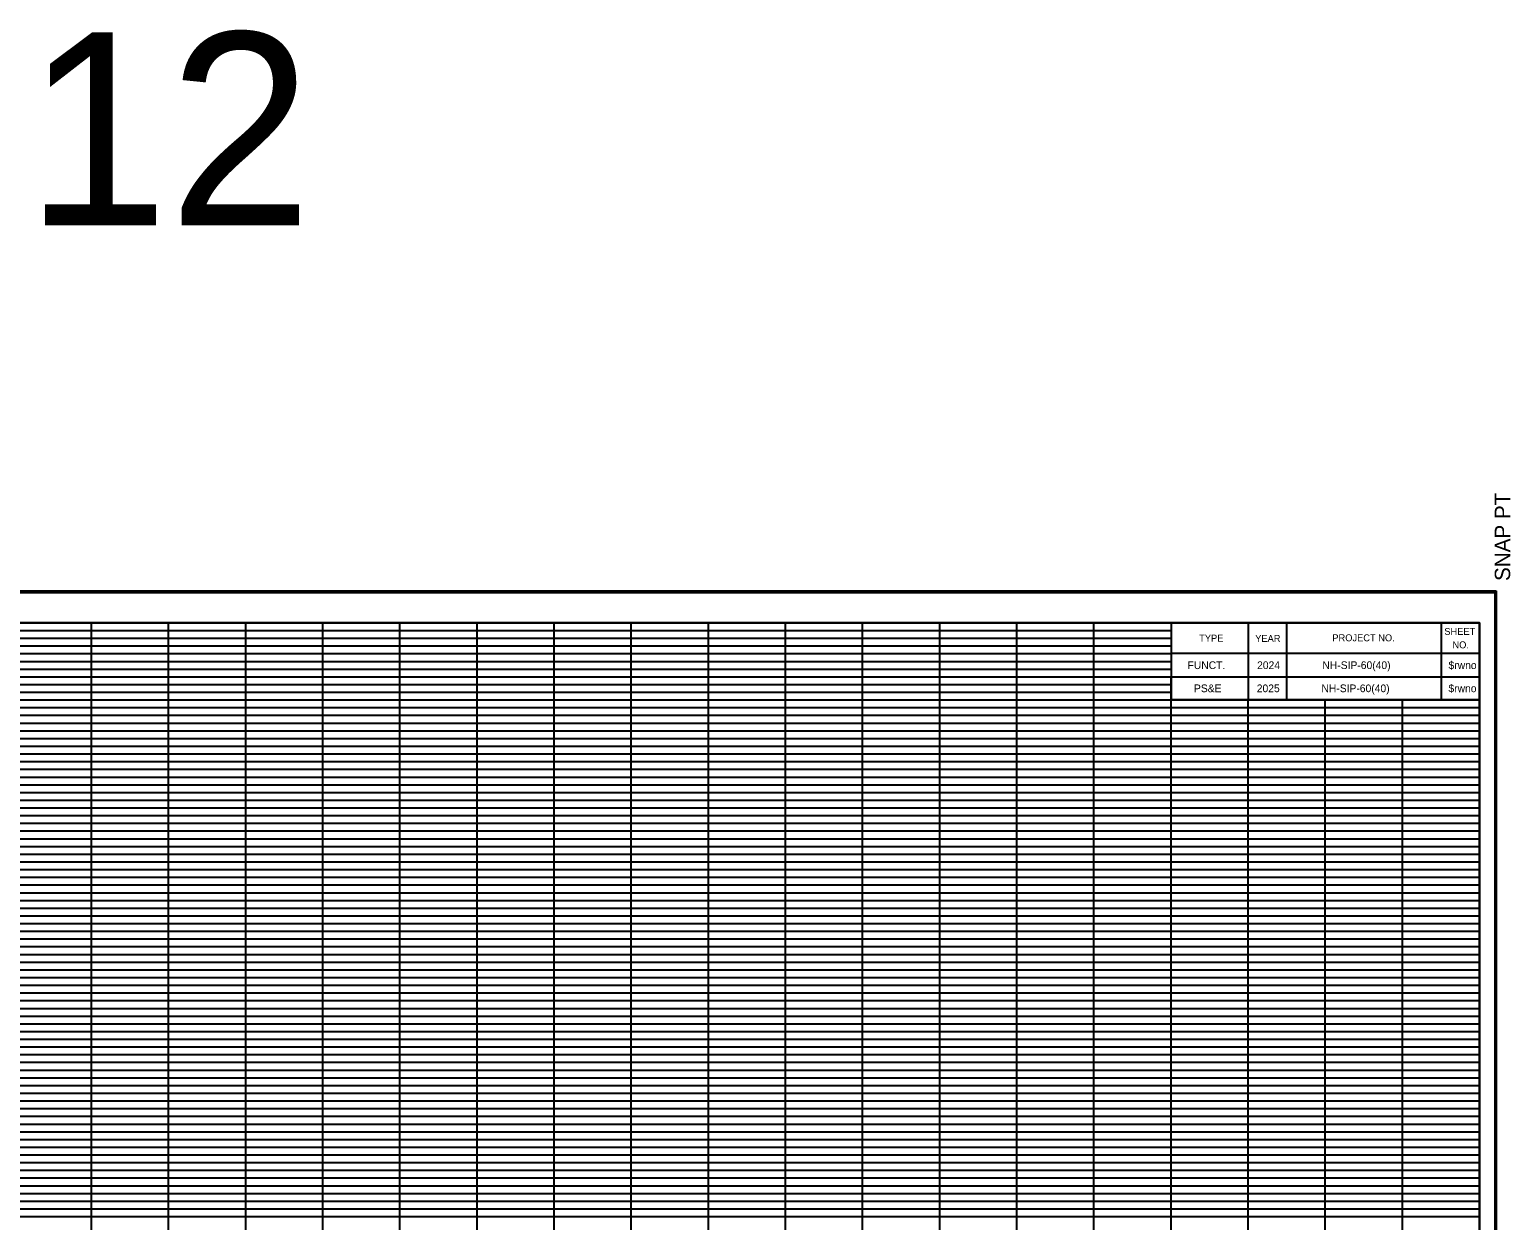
# Model space of a CAD drawing. Extents: x 2313580 to 2322968, y 282099 to 303247.
# Drawn here: x 2317145.2 to 2317529.3, y 287852.7 to 288161.5 of the extents above; entities that cross this region are included whole.
import ezdxf

# ---------------------------------------------------------------- set-up
doc = ezdxf.new("R2010")
doc.units = 0
for name, color, linetype in [('DESIGN - SCRATCH - User 1', 7, 'Continuous'), ('DESIGN - SHEET - Corner Text', 7, 'Continuous'), ('DESIGN - SHEET - Light Grid', 7, 'Continuous'), ('DESIGN - SHEET - Linework', 7, 'Continuous'), ('DESIGN - SHEET - Plot Shape', 7, 'Continuous')]:
    doc.layers.add(name, color=color, linetype=linetype)

msp = doc.modelspace()

# ---------------------------------------------------------------- linework, layer by layer
at = {"layer": 'DESIGN - SCRATCH - User 1'}
for p, q in [((2317451.28, 287996.67), (2317451.28, 287996.67)), ((2317466.08, 287996.67), (2317466.08, 287996.67)), ((2317491.08, 287996.67), (2317491.08, 287996.67)), ((2317516.08, 287996.67), (2317516.08, 287996.67)), ((2317451.28, 287990.67), (2317451.28, 287990.67)), ((2317466.08, 287990.67), (2317466.08, 287990.67)), ((2317491.08, 287990.67), (2317491.08, 287990.67)), ((2317516.08, 287990.67), (2317516.08, 287990.67))]:
    msp.add_line(p, q, dxfattribs=at)
at = {"layer": 'DESIGN - SHEET - Light Grid'}
for p, q in [((2317041.28, 288005.67), (2317201.28, 288005.67)), ((2317041.28, 288003.67), (2317201.28, 288003.67)), ((2317201.28, 288005.67), (2317361.28, 288005.67)), ((2317201.28, 288003.67), (2317361.28, 288003.67)), ((2317361.28, 288005.67), (2317441.28, 288005.67)), ((2317361.28, 288003.67), (2317441.28, 288003.67)), ((2317041.28, 288001.67), (2317201.28, 288001.67)), ((2317041.28, 287999.67), (2317201.28, 287999.67)), ((2317201.28, 288001.67), (2317361.28, 288001.67)), ((2317201.28, 287999.67), (2317361.28, 287999.67)), ((2317361.28, 288001.67), (2317441.28, 288001.67)), ((2317361.28, 287999.67), (2317441.28, 287999.67)), ((2317041.28, 287997.67), (2317201.28, 287997.67)), ((2317041.28, 287995.67), (2317201.28, 287995.67)), ((2317201.28, 287997.67), (2317361.28, 287997.67)), ((2317201.28, 287995.67), (2317361.28, 287995.67)), ((2317361.28, 287997.67), (2317441.28, 287997.67)), ((2317361.28, 287995.67), (2317441.28, 287995.67)), ((2317041.28, 287993.67), (2317201.28, 287993.67)), ((2317041.28, 287991.67), (2317201.28, 287991.67)), ((2317201.28, 287993.67), (2317361.28, 287993.67)), ((2317201.28, 287991.67), (2317361.28, 287991.67)), ((2317361.28, 287993.67), (2317441.28, 287993.67)), ((2317361.28, 287991.67), (2317441.28, 287991.67)), ((2317041.28, 287989.67), (2317201.28, 287989.67)), ((2317201.28, 287989.67), (2317361.28, 287989.67)), ((2317361.28, 287989.67), (2317441.28, 287989.67)), ((2317041.28, 287985.67), (2317201.28, 287985.67)), ((2317041.28, 287983.67), (2317201.28, 287983.67)), ((2317201.28, 287985.67), (2317361.28, 287985.67)), ((2317201.28, 287983.67), (2317361.28, 287983.67)), ((2317361.28, 287985.67), (2317521.28, 287985.67)), ((2317361.28, 287983.67), (2317521.28, 287983.67)), ((2317041.28, 287981.67), (2317201.28, 287981.67)), ((2317041.28, 287979.67), (2317201.28, 287979.67)), ((2317201.28, 287981.67), (2317361.28, 287981.67)), ((2317201.28, 287979.67), (2317361.28, 287979.67)), ((2317361.28, 287981.67), (2317521.28, 287981.67)), ((2317361.28, 287979.67), (2317521.28, 287979.67)), ((2317041.28, 287977.67), (2317201.28, 287977.67)), ((2317041.28, 287975.67), (2317201.28, 287975.67)), ((2317201.28, 287977.67), (2317361.28, 287977.67)), ((2317201.28, 287975.67), (2317361.28, 287975.67)), ((2317361.28, 287977.67), (2317521.28, 287977.67)), ((2317361.28, 287975.67), (2317521.28, 287975.67)), ((2317041.28, 287973.67), (2317201.28, 287973.67)), ((2317041.28, 287971.67), (2317201.28, 287971.67)), ((2317201.28, 287973.67), (2317361.28, 287973.67)), ((2317201.28, 287971.67), (2317361.28, 287971.67)), ((2317361.28, 287973.67), (2317521.28, 287973.67)), ((2317361.28, 287971.67), (2317521.28, 287971.67)), ((2317041.28, 287969.67), (2317201.28, 287969.67)), ((2317201.28, 287969.67), (2317361.28, 287969.67)), ((2317361.28, 287969.67), (2317521.28, 287969.67)), ((2317041.28, 287965.67), (2317201.28, 287965.67)), ((2317201.28, 287965.67), (2317361.28, 287965.67)), ((2317361.28, 287965.67), (2317521.28, 287965.67)), ((2317041.28, 287963.67), (2317201.28, 287963.67)), ((2317041.28, 287961.67), (2317201.28, 287961.67)), ((2317201.28, 287963.67), (2317361.28, 287963.67)), ((2317201.28, 287961.67), (2317361.28, 287961.67)), ((2317361.28, 287963.67), (2317521.28, 287963.67)), ((2317361.28, 287961.67), (2317521.28, 287961.67)), ((2317041.28, 287959.67), (2317201.28, 287959.67)), ((2317041.28, 287957.67), (2317201.28, 287957.67)), ((2317201.28, 287959.67), (2317361.28, 287959.67)), ((2317201.28, 287957.67), (2317361.28, 287957.67)), ((2317361.28, 287959.67), (2317521.28, 287959.67)), ((2317361.28, 287957.67), (2317521.28, 287957.67)), ((2317041.28, 287955.67), (2317201.28, 287955.67)), ((2317041.28, 287953.67), (2317201.28, 287953.67)), ((2317201.28, 287955.67), (2317361.28, 287955.67)), ((2317201.28, 287953.67), (2317361.28, 287953.67)), ((2317361.28, 287955.67), (2317521.28, 287955.67)), ((2317361.28, 287953.67), (2317521.28, 287953.67)), ((2317041.28, 287951.67), (2317201.28, 287951.67)), ((2317041.28, 287949.67), (2317201.28, 287949.67)), ((2317201.28, 287951.67), (2317361.28, 287951.67)), ((2317201.28, 287949.67), (2317361.28, 287949.67)), ((2317361.28, 287951.67), (2317521.28, 287951.67)), ((2317361.28, 287949.67), (2317521.28, 287949.67)), ((2317041.28, 287945.67), (2317201.28, 287945.67)), ((2317201.28, 287945.67), (2317361.28, 287945.67)), ((2317361.28, 287945.67), (2317521.28, 287945.67)), ((2317041.28, 287943.67), (2317201.28, 287943.67)), ((2317041.28, 287941.67), (2317201.28, 287941.67)), ((2317201.28, 287943.67), (2317361.28, 287943.67)), ((2317201.28, 287941.67), (2317361.28, 287941.67)), ((2317361.28, 287943.67), (2317521.28, 287943.67)), ((2317361.28, 287941.67), (2317521.28, 287941.67)), ((2317041.28, 287939.67), (2317201.28, 287939.67)), ((2317041.28, 287937.67), (2317201.28, 287937.67)), ((2317201.28, 287939.67), (2317361.28, 287939.67)), ((2317201.28, 287937.67), (2317361.28, 287937.67)), ((2317361.28, 287939.67), (2317521.28, 287939.67)), ((2317361.28, 287937.67), (2317521.28, 287937.67)), ((2317041.28, 287935.67), (2317201.28, 287935.67)), ((2317041.28, 287933.67), (2317201.28, 287933.67)), ((2317201.28, 287935.67), (2317361.28, 287935.67)), ((2317201.28, 287933.67), (2317361.28, 287933.67)), ((2317361.28, 287935.67), (2317521.28, 287935.67)), ((2317361.28, 287933.67), (2317521.28, 287933.67)), ((2317041.28, 287931.67), (2317201.28, 287931.67)), ((2317041.28, 287929.67), (2317201.28, 287929.67)), ((2317201.28, 287931.67), (2317361.28, 287931.67)), ((2317201.28, 287929.67), (2317361.28, 287929.67)), ((2317361.28, 287931.67), (2317521.28, 287931.67)), ((2317361.28, 287929.67), (2317521.28, 287929.67)), ((2317041.28, 287925.67), (2317201.28, 287925.67)), ((2317201.28, 287925.67), (2317361.28, 287925.67)), ((2317361.28, 287925.67), (2317521.28, 287925.67)), ((2317041.28, 287923.67), (2317201.28, 287923.67)), ((2317041.28, 287921.67), (2317201.28, 287921.67)), ((2317201.28, 287923.67), (2317361.28, 287923.67)), ((2317201.28, 287921.67), (2317361.28, 287921.67)), ((2317361.28, 287923.67), (2317521.28, 287923.67)), ((2317361.28, 287921.67), (2317521.28, 287921.67)), ((2317041.28, 287919.67), (2317201.28, 287919.67)), ((2317201.28, 287919.67), (2317361.28, 287919.67)), ((2317361.28, 287919.67), (2317521.28, 287919.67)), ((2317041.28, 287917.67), (2317201.28, 287917.67)), ((2317041.28, 287915.67), (2317201.28, 287915.67)), ((2317201.28, 287917.67), (2317361.28, 287917.67)), ((2317201.28, 287915.67), (2317361.28, 287915.67)), ((2317361.28, 287917.67), (2317521.28, 287917.67)), ((2317361.28, 287915.67), (2317521.28, 287915.67)), ((2317041.28, 287913.67), (2317201.28, 287913.67)), ((2317041.28, 287911.67), (2317201.28, 287911.67)), ((2317201.28, 287913.67), (2317361.28, 287913.67)), ((2317201.28, 287911.67), (2317361.28, 287911.67)), ((2317361.28, 287913.67), (2317521.28, 287913.67)), ((2317361.28, 287911.67), (2317521.28, 287911.67)), ((2317041.28, 287909.67), (2317201.28, 287909.67)), ((2317201.28, 287909.67), (2317361.28, 287909.67)), ((2317361.28, 287909.67), (2317521.28, 287909.67)), ((2317041.28, 287905.67), (2317201.28, 287905.67)), ((2317041.28, 287903.67), (2317201.28, 287903.67)), ((2317201.28, 287905.67), (2317361.28, 287905.67)), ((2317201.28, 287903.67), (2317361.28, 287903.67)), ((2317361.28, 287905.67), (2317521.28, 287905.67)), ((2317361.28, 287903.67), (2317521.28, 287903.67)), ((2317041.28, 287901.67), (2317201.28, 287901.67)), ((2317041.28, 287899.67), (2317201.28, 287899.67)), ((2317201.28, 287901.67), (2317361.28, 287901.67)), ((2317201.28, 287899.67), (2317361.28, 287899.67)), ((2317361.28, 287901.67), (2317521.28, 287901.67)), ((2317361.28, 287899.67), (2317521.28, 287899.67)), ((2317041.28, 287897.67), (2317201.28, 287897.67)), ((2317041.28, 287895.67), (2317201.28, 287895.67)), ((2317201.28, 287897.67), (2317361.28, 287897.67)), ((2317201.28, 287895.67), (2317361.28, 287895.67)), ((2317361.28, 287897.67), (2317521.28, 287897.67)), ((2317361.28, 287895.67), (2317521.28, 287895.67)), ((2317041.28, 287893.67), (2317201.28, 287893.67)), ((2317041.28, 287891.67), (2317201.28, 287891.67)), ((2317201.28, 287893.67), (2317361.28, 287893.67)), ((2317201.28, 287891.67), (2317361.28, 287891.67)), ((2317361.28, 287893.67), (2317521.28, 287893.67)), ((2317361.28, 287891.67), (2317521.28, 287891.67)), ((2317041.28, 287889.67), (2317201.28, 287889.67)), ((2317201.28, 287889.67), (2317361.28, 287889.67)), ((2317361.28, 287889.67), (2317521.28, 287889.67)), ((2317041.28, 287885.67), (2317201.28, 287885.67)), ((2317041.28, 287883.67), (2317201.28, 287883.67)), ((2317201.28, 287885.67), (2317361.28, 287885.67)), ((2317201.28, 287883.67), (2317361.28, 287883.67)), ((2317361.28, 287885.67), (2317521.28, 287885.67)), ((2317361.28, 287883.67), (2317521.28, 287883.67)), ((2317041.28, 287881.67), (2317201.28, 287881.67)), ((2317041.28, 287879.67), (2317201.28, 287879.67)), ((2317201.28, 287881.67), (2317361.28, 287881.67)), ((2317201.28, 287879.67), (2317361.28, 287879.67)), ((2317361.28, 287881.67), (2317521.28, 287881.67)), ((2317361.28, 287879.67), (2317521.28, 287879.67)), ((2317041.28, 287877.67), (2317201.28, 287877.67)), ((2317041.28, 287875.67), (2317201.28, 287875.67)), ((2317201.28, 287877.67), (2317361.28, 287877.67)), ((2317201.28, 287875.67), (2317361.28, 287875.67)), ((2317361.28, 287877.67), (2317521.28, 287877.67)), ((2317361.28, 287875.67), (2317521.28, 287875.67)), ((2317041.28, 287873.67), (2317201.28, 287873.67)), ((2317041.28, 287871.67), (2317201.28, 287871.67)), ((2317201.28, 287873.67), (2317361.28, 287873.67)), ((2317201.28, 287871.67), (2317361.28, 287871.67)), ((2317361.28, 287873.67), (2317521.28, 287873.67)), ((2317361.28, 287871.67), (2317521.28, 287871.67)), ((2317041.28, 287869.67), (2317201.28, 287869.67)), ((2317201.28, 287869.67), (2317361.28, 287869.67)), ((2317361.28, 287869.67), (2317521.28, 287869.67)), ((2317041.28, 287865.67), (2317201.28, 287865.67)), ((2317201.28, 287865.67), (2317361.28, 287865.67)), ((2317361.28, 287865.67), (2317521.28, 287865.67)), ((2317041.28, 287863.67), (2317201.28, 287863.67)), ((2317041.28, 287861.67), (2317201.28, 287861.67)), ((2317201.28, 287863.67), (2317361.28, 287863.67)), ((2317201.28, 287861.67), (2317361.28, 287861.67)), ((2317361.28, 287863.67), (2317521.28, 287863.67)), ((2317361.28, 287861.67), (2317521.28, 287861.67)), ((2317041.28, 287859.67), (2317201.28, 287859.67)), ((2317041.28, 287857.67), (2317201.28, 287857.67)), ((2317201.28, 287859.67), (2317361.28, 287859.67)), ((2317201.28, 287857.67), (2317361.28, 287857.67)), ((2317361.28, 287859.67), (2317521.28, 287859.67)), ((2317361.28, 287857.67), (2317521.28, 287857.67)), ((2317041.28, 287855.67), (2317201.28, 287855.67)), ((2317041.28, 287853.67), (2317201.28, 287853.67)), ((2317201.28, 287855.67), (2317361.28, 287855.67)), ((2317201.28, 287853.67), (2317361.28, 287853.67)), ((2317361.28, 287855.67), (2317521.28, 287855.67)), ((2317361.28, 287853.67), (2317521.28, 287853.67))]:
    msp.add_line(p, q, dxfattribs=at)
at = {"layer": 'DESIGN - SHEET - Linework'}
for p, q in [((2316844.82, 288015.95), (2317525.62, 288015.95)), ((2317525.62, 288015.95), (2317525.62, 287579.39)), ((2317161.28, 287587.67), (2317161.28, 288007.67)), ((2317181.28, 287587.67), (2317181.28, 288007.67)), ((2317201.28, 287587.67), (2317201.28, 288007.67)), ((2317221.28, 287587.67), (2317221.28, 288007.67)), ((2317241.28, 287587.67), (2317241.28, 288007.67)), ((2317261.28, 287587.67), (2317261.28, 288007.67)), ((2317281.28, 287587.67), (2317281.28, 288007.67)), ((2317301.28, 287587.67), (2317301.28, 288007.67)), ((2317321.28, 287587.67), (2317321.28, 288007.67)), ((2317341.28, 287587.67), (2317341.28, 288007.67)), ((2317361.28, 287587.67), (2317361.28, 288007.67)), ((2317381.28, 287587.67), (2317381.28, 288007.67)), ((2317401.28, 287587.67), (2317401.28, 288007.67)), ((2317421.28, 287587.67), (2317421.28, 288007.67)), ((2316881.28, 287987.67), (2317441.28, 287987.67)), ((2317441.28, 287587.67), (2317441.28, 287987.67)), ((2317461.28, 287587.67), (2317461.28, 287987.67)), ((2317481.28, 287587.67), (2317481.28, 287987.67)), ((2317501.28, 287587.67), (2317501.28, 287987.67)), ((2316881.28, 287967.67), (2317521.28, 287967.67)), ((2316881.28, 287947.67), (2317521.28, 287947.67)), ((2316881.28, 287927.67), (2317521.28, 287927.67)), ((2316881.28, 287907.67), (2317521.28, 287907.67)), ((2316881.28, 287887.67), (2317521.28, 287887.67)), ((2316881.28, 287867.67), (2317521.28, 287867.67))]:
    msp.add_line(p, q, dxfattribs=at)
for points in [[(2316881.28, 288007.67), (2316881.28, 287587.67), (2317521.28, 287587.67), (2317521.28, 288007.67), (2316881.28, 288007.67)], [(2317441.28, 288007.67), (2317441.28, 287987.67), (2317521.28, 287987.67), (2317521.28, 288007.67), (2317511.28, 288007.67), (2317511.28, 287987.67), (2317471.28, 287987.67), (2317471.28, 288007.67), (2317461.28, 288007.67), (2317461.28, 287987.67), (2317521.28, 287987.67), (2317441.28, 287987.67), (2317441.28, 287993.67), (2317521.28, 287993.67), (2317521.28, 287999.67), (2317441.28, 287999.67)]]:
    msp.add_lwpolyline(points, dxfattribs=at)
at = {"layer": 'DESIGN - SHEET - Plot Shape'}
for points in [[(2316845.22, 288015.55), (2317525.22, 288015.55), (2317525.22, 287579.79), (2316845.22, 287579.79)], [(2316864.28, 288007.67), (2317521.28, 288007.67), (2317521.28, 287582.67), (2316864.28, 287582.67)]]:
    msp.add_lwpolyline(points, close=True, dxfattribs=at)

# ---------------------------------------------------------------- texts
at = {"layer": 'DESIGN - SCRATCH - User 1'}
msp.add_text('12', height=50, dxfattribs=at).set_placement((2317144.09, 288110.78))
at = {"layer": 'DESIGN - SHEET - Corner Text'}
for s, height, rotation, p in [('  SNAP PT', 4, 90, (2317529.22, 288015.55)), ('SHEET', 1.8, 360, (2317512.14, 288004.53)), ('TYPE', 1.8, 360, (2317448.56, 288002.79)), ('YEAR', 1.8, 360, (2317463.09, 288002.71)), ('PROJECT NO.', 1.8, 360, (2317483.1, 288002.87)), ('NO.', 1.8, 360, (2317514.25, 288001.05)), ('  FUNCT.   ', 2, 360, (2317444.05, 287995.67)), ('2024', 2, 360, (2317463.58, 287995.67)), ('$rwno', 2, 360, (2317513.23, 287995.67))]:
    msp.add_text(s, height=height, rotation=rotation, dxfattribs=at).set_placement(p)
for s, p in [('   NH-SIP-60(40)    ', (2317478.29, 287995.67)), (' PS&E ', (2317446.47, 287989.67)), ('2025', (2317463.5, 287989.67)), ('   NH-SIP-60(40)    ', (2317478.04, 287989.67)), ('$rwno', (2317513.21, 287989.67))]:
    msp.add_text(s, height=2, dxfattribs=at).set_placement(p)

doc.saveas('drawing.dxf')
